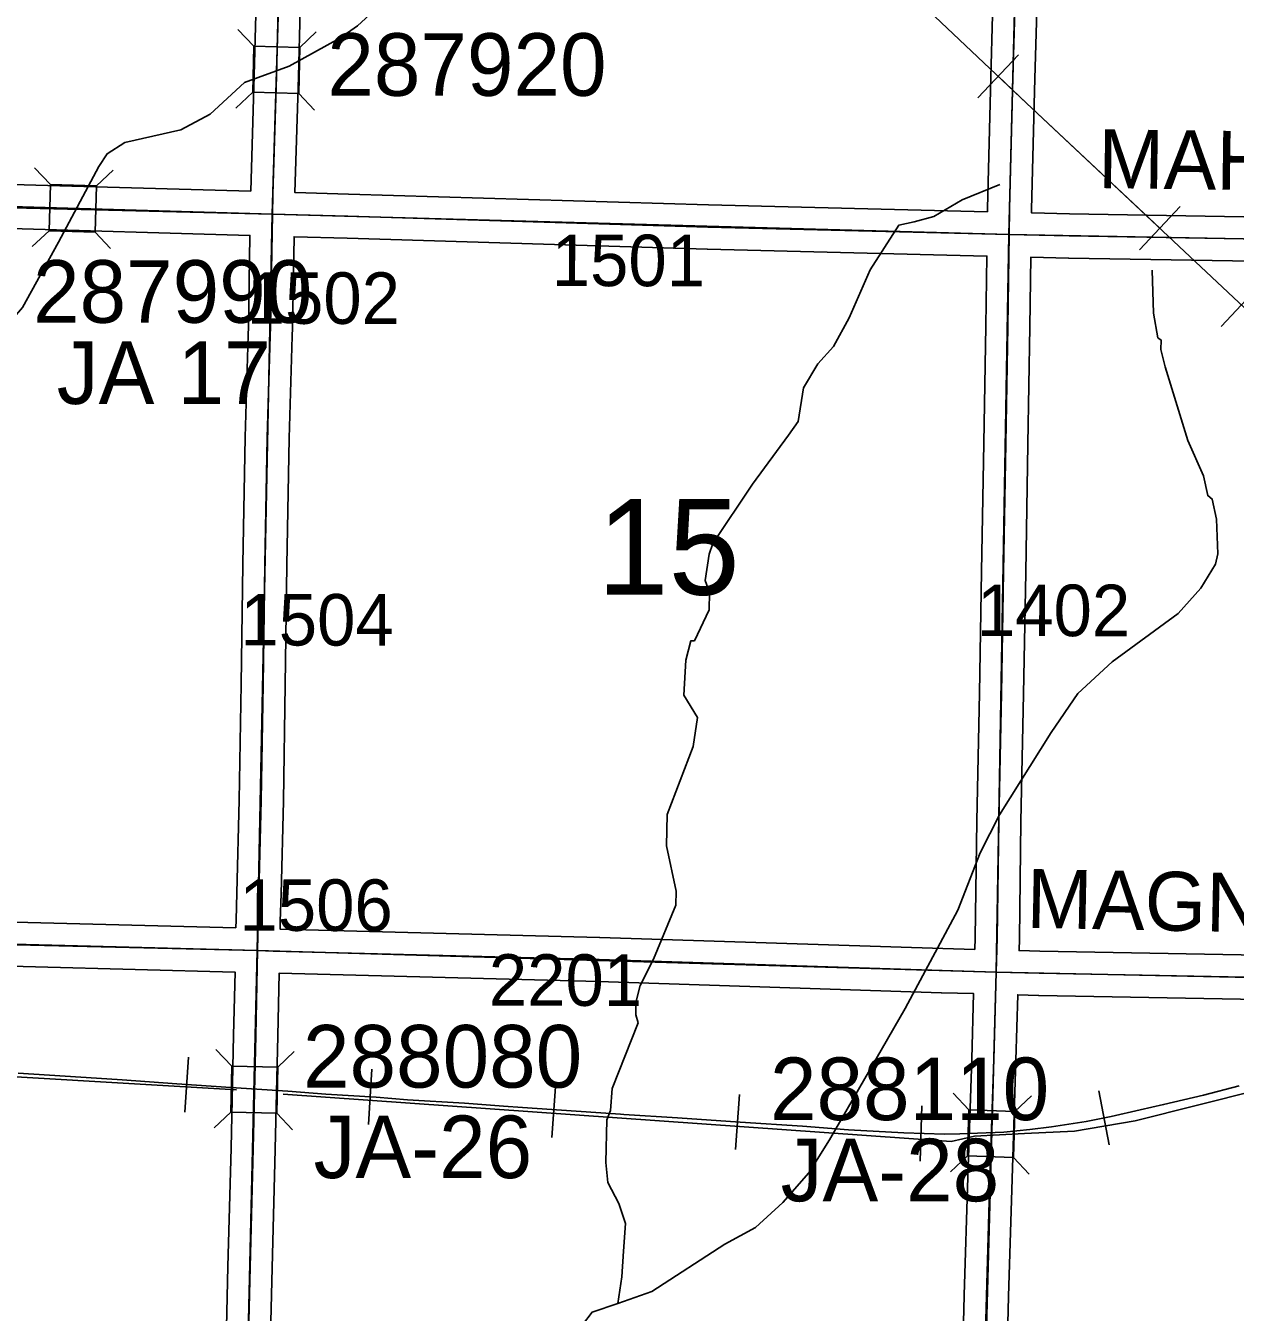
# Model space of a CAD drawing. Extents: x -132.8 to -73.3, y -60 to -26.
# Drawn here: x -101.212 to -99.569, y -42.408 to -40.66 of the extents above; entities that cross this region are included whole.
import ezdxf

# ---------------------------------------------------------------- set-up
doc = ezdxf.new("R2010")
doc.units = 0
for name, color, linetype in [('tdCoHydroRiver', 7, 'Continuous'), ('tdCoPipe', 7, 'Continuous'), ('tdCoRRCL', 7, 'Continuous'), ('tdCoSecRdNmbr', 7, 'Continuous'), ('tdCoSecRdTxt', 7, 'Continuous'), ('tdCoSecRteBand', 7, 'Continuous'), ('tdCoSecRteCL', 7, 'Continuous'), ('tdCoSectLine', 7, 'Continuous'), ('tdCoSectNmbr', 7, 'Continuous'), ('tdCoStrucSec', 7, 'Continuous'), ('tdCoStrucSecCoName', 7, 'Continuous'), ('tdCoStrucSecFHWANum', 7, 'Continuous'), ('tdCoSurfAsphalt', 7, 'Continuous'), ('tdCoSurfEarth', 7, 'Continuous'), ('tdCoSurfGravel', 7, 'Continuous')]:
    doc.layers.add(name, color=color, linetype=linetype)

msp = doc.modelspace()

# ---------------------------------------------------------------- linework, layer by layer
at = {"layer": 'tdCoHydroRiver'}
for points in [[(-100.7133, -40.6156), (-100.7617, -40.6603), (-100.7857, -40.6771), (-100.8544, -40.715), (-100.9149, -40.7373), (-100.9616, -40.7804), (-101.0015, -40.8016), (-101.0777, -40.8188), (-101.1017, -40.834), (-101.1131, -40.8511), (-101.1675, -40.954), (-101.2168, -41.0428), (-101.2622, -41.0954), (-101.2928, -41.1231), (-101.3246, -41.1366), (-101.3894, -41.1398), (-101.5256, -41.1604)], [(-99.8891, -40.8756), (-99.9401, -40.8965), (-99.9784, -40.9193), (-100.0054, -40.9266), (-100.026, -40.9308), (-100.0653, -40.9915), (-100.0936, -41.0571), (-100.115, -41.096), (-100.136, -41.1192), (-100.1557, -41.1519), (-100.163, -41.1975), (-100.176, -41.2161), (-100.2249, -41.2828), (-100.2788, -41.3636), (-100.2838, -41.3777), (-100.2894, -41.4139), (-100.2834, -41.4298), (-100.2839, -41.4534), (-100.3038, -41.4956), (-100.3085, -41.4955), (-100.3154, -41.5221), (-100.3181, -41.5694), (-100.2998, -41.5998), (-100.3054, -41.6391), (-100.3407, -41.7314), (-100.3416, -41.7739), (-100.3288, -41.8357), (-100.3292, -41.8546), (-100.3593, -41.9281), (-100.3774, -41.964), (-100.3836, -41.9868)], [(-99.6818, -40.9922), (-99.68, -41.0506), (-99.6744, -41.0839), (-99.6698, -41.0871), (-99.67, -41.0997), (-99.6643, -41.1235), (-99.6334, -41.2236), (-99.6123, -41.2714), (-99.6066, -41.2983), (-99.6004, -41.3032), (-99.5947, -41.3302), (-99.5926, -41.3775), (-99.5961, -41.3916), (-99.6158, -41.4243), (-99.6465, -41.4583), (-99.7364, -41.5241), (-99.7831, -41.5673), (-99.819, -41.6201), (-99.8893, -41.7321), (-99.9157, -41.7835), (-99.9459, -41.8617), (-100.0177, -41.995)], [(-100.3836, -41.9868), (-100.3833, -42.0035), (-100.3804, -42.0146), (-100.4156, -42.1037), (-100.4178, -42.1336), (-100.4228, -42.1461), (-100.4241, -42.2044), (-100.4216, -42.2313), (-100.4064, -42.26), (-100.3976, -42.2871), (-100.4, -42.3249), (-100.4023, -42.3595), (-100.4079, -42.3957)], [(-100.0177, -41.995), (-100.1205, -42.1734), (-100.1483, -42.2185), (-100.1839, -42.2587), (-100.2209, -42.2926), (-100.2625, -42.3153), (-100.3618, -42.3794), (-100.4079, -42.3957)], [(-100.4079, -42.3957), (-100.4429, -42.4075), (-100.4559, -42.4246), (-100.4808, -42.4792), (-100.5083, -42.5101), (-100.5323, -42.527), (-100.5427, -42.5693), (-100.5528, -42.5943), (-100.6001, -42.6642), (-100.6532, -42.7119), (-100.7715, -42.7803), (-100.805, -42.7937), (-100.8178, -42.8029), (-100.8215, -42.8249), (-100.8397, -42.8623), (-100.8608, -42.8918), (-100.89, -42.9243), (-100.9083, -42.9665), (-100.94, -43.1172), (-100.9433, -43.1944)]]:
    msp.add_lwpolyline(points, dxfattribs=at)
at = {"layer": 'tdCoPipe'}
for p, q in [((-99.8635, -40.6994), (-99.9189, -40.7581)), ((-99.6441, -40.9057), (-99.6992, -40.9644)), ((-99.5331, -41.0099), (-99.5883, -41.0687))]:
    msp.add_line(p, q, dxfattribs=at)
for points in [[(-94.8143, -47.1462), (-94.7069, -46.9834), (-94.3383, -46.7979), (-94.0389, -46.5554), (-93.5712, -46.2188), (-94.1285, -45.467), (-94.6658, -44.7216), (-95.3488, -44.2535), (-96.1295, -43.7536), (-96.9537, -43.2251), (-97.8929, -42.5235), (-98.8243, -41.7306), (-99.8527, -40.7651), (-100.8396, -39.8322), (-101.7644, -38.9024), (-102.5401, -38.2536)], [(-99.6717, -40.9351), (-99.8527, -40.7651), (-99.8912, -40.7287)]]:
    msp.add_lwpolyline(points, dxfattribs=at)
at = {"layer": 'tdCoRRCL'}
for p, q in [((-100.9912, -42.061), (-100.9961, -42.1358)), ((-100.742, -42.0776), (-100.7464, -42.1525)), ((-100.4922, -42.0953), (-100.4974, -42.1701)), ((-100.2426, -42.1118), (-100.248, -42.1866)), ((-99.7544, -42.1069), (-99.7403, -42.1805)), ((-99.9947, -42.1273), (-99.997, -42.2023)), ((-99.9234, -42.1684), (-99.8554, -42.1651))]:
    msp.add_line(p, q, dxfattribs=at)
for points in [[(-103.8659, -41.8121), (-103.5872, -41.9488), (-100.9257, -42.1056)], [(-99.8554, -42.1651), (-99.7875, -42.1617), (-99.7052, -42.1476), (-98.9503, -41.9578)], [(-101.2223, -42.083), (-101.1163, -42.0897), (-101.0812, -42.0922), (-101.007, -42.0975), (-100.9337, -42.1023), (-100.8562, -42.1075), (-100.8046, -42.1115), (-100.736, -42.1156), (-100.6934, -42.119), (-100.6161, -42.1238), (-100.563, -42.1278), (-100.5375, -42.1297), (-100.4646, -42.1347), (-100.4044, -42.1387), (-100.3998, -42.139), (-100.3266, -42.1434), (-100.2416, -42.1495), (-100.1572, -42.1549), (-100.0947, -42.16), (-100.0192, -42.1641), (-99.9643, -42.1658), (-99.9432, -42.1654), (-99.8834, -42.1629), (-99.8483, -42.1595), (-99.8188, -42.1558), (-99.7716, -42.1484), (-99.7377, -42.1418), (-99.6985, -42.1328), (-99.6665, -42.1255), (-99.6124, -42.1129), (-99.5637, -42.1002)], [(-99.5637, -42.1002), (-99.6124, -42.1129), (-99.6665, -42.1255), (-99.6985, -42.1328), (-99.7377, -42.1418), (-99.7716, -42.1484), (-99.8188, -42.1558), (-99.8483, -42.1595), (-99.8834, -42.1629), (-99.9432, -42.1654), (-99.9643, -42.1658), (-100.0192, -42.1641), (-100.0947, -42.16), (-100.1572, -42.1549), (-100.2416, -42.1495), (-100.3266, -42.1434), (-100.3998, -42.139), (-100.4044, -42.1387), (-100.4646, -42.1347), (-100.5375, -42.1297), (-100.563, -42.1278), (-100.6161, -42.1238), (-100.6934, -42.119), (-100.736, -42.1156), (-100.8046, -42.1115), (-100.8562, -42.1075), (-100.9337, -42.1023), (-101.007, -42.0975), (-101.0812, -42.0922), (-101.1163, -42.0897), (-101.2223, -42.083)], [(-100.8627, -42.1116), (-99.9551, -42.1757), (-99.9234, -42.1684)]]:
    msp.add_lwpolyline(points, dxfattribs=at)
at = {"layer": 'tdCoSecRteBand'}
for points in [[(-99.2525, -39.9849), (-99.627, -39.979), (-99.6271, -39.979), (-99.6272, -39.979), (-99.8055, -39.9747), (-99.8068, -39.981), (-99.8068, -39.9812), (-99.8069, -39.9813), (-99.8176, -40.0318), (-99.8212, -40.0501), (-99.8225, -40.0709), (-99.8277, -40.2275), (-99.8323, -40.4044), (-99.8365, -40.5625), (-99.8365, -40.5625), (-99.8365, -40.5625), (-99.8412, -40.7317), (-99.8457, -40.9095), (-99.8457, -40.9141), (-99.8457, -40.9144), (-99.8455, -40.9144), (-99.7941, -40.9157), (-99.2938, -40.9241)], [(-100.9065, -40.885), (-100.9017, -40.7278), (-100.897, -40.5447)], [(-100.837, -40.5463), (-100.8417, -40.7294), (-100.8417, -40.7295), (-100.8417, -40.7296), (-100.8466, -40.8867), (-100.8463, -40.8867), (-100.7739, -40.8888), (-100.7738, -40.8888), (-100.7738, -40.8888), (-100.2846, -40.9036), (-99.9057, -40.9129)], [(-99.9057, -40.9129), (-99.9056, -40.9085), (-99.9056, -40.9083), (-99.9056, -40.9082), (-99.9012, -40.7301), (-99.9012, -40.7301), (-99.9012, -40.7301), (-99.8965, -40.5609)], [(-101.8409, -40.5942), (-101.8439, -40.7394), (-101.8446, -40.7796), (-101.8437, -40.7947), (-101.842, -40.8055), (-101.8389, -40.8142), (-101.8336, -40.8242), (-101.8265, -40.8347), (-101.8226, -40.8392), (-101.8162, -40.8456), (-101.8151, -40.8466), (-101.8052, -40.8526), (-101.7936, -40.8576), (-101.7825, -40.8607), (-101.771, -40.8622), (-101.7438, -40.8632), (-101.247, -40.8752), (-101.2469, -40.8752), (-101.2469, -40.8752), (-100.9065, -40.885)], [(-100.9266, -41.8856), (-100.9264, -41.8752), (-100.9264, -41.8752), (-100.9264, -41.8751), (-100.9254, -41.8378), (-100.9222, -41.712), (-100.9197, -41.5546), (-100.9175, -41.3919), (-100.9175, -41.3918), (-100.9175, -41.3917), (-100.9143, -41.2191), (-100.9143, -41.2189), (-100.9143, -41.2188), (-100.9102, -41.0802), (-100.9098, -41.069), (-100.9077, -40.9453), (-100.9076, -40.945), (-101.2485, -40.9352)], [(-99.9229, -41.9148), (-99.9229, -41.9148), (-99.9229, -41.9148), (-99.9224, -41.8989), (-99.9202, -41.7403), (-99.9202, -41.7402), (-99.9202, -41.7401), (-99.9167, -41.5668), (-99.9138, -41.4016), (-99.9108, -41.2273), (-99.9081, -41.068), (-99.9066, -40.9729), (-100.2862, -40.9636), (-100.2863, -40.9636), (-100.2864, -40.9636), (-100.7756, -40.9488), (-100.8477, -40.9467), (-100.8499, -41.0703), (-100.8499, -41.0704), (-100.8499, -41.0706), (-100.8502, -41.082), (-100.8543, -41.2204), (-100.8575, -41.3928), (-100.8597, -41.5555), (-100.8597, -41.5555), (-100.8597, -41.5555), (-100.8622, -41.7131), (-100.8622, -41.7133), (-100.8622, -41.7134), (-100.8654, -41.8393), (-100.8664, -41.8766), (-100.8666, -41.8872), (-100.4326, -41.8986), (-100.4325, -41.8986), (-100.4324, -41.8986), (-99.9666, -41.9136), (-99.9229, -41.9148)], [(-99.2949, -40.9841), (-99.7952, -40.9757), (-99.7953, -40.9757), (-99.7955, -40.9757), (-99.8467, -40.9744), (-99.8481, -41.069), (-99.8481, -41.069), (-99.8481, -41.069), (-99.8508, -41.2283), (-99.8538, -41.4027), (-99.8538, -41.4027), (-99.8538, -41.4027), (-99.8567, -41.5679), (-99.8567, -41.5679), (-99.8567, -41.568), (-99.8602, -41.7412), (-99.8624, -41.9), (-99.8624, -41.9002), (-99.8624, -41.9004), (-99.8629, -41.9165), (-99.8347, -41.9173), (-99.4615, -41.9242)], [(-101.3334, -41.8749), (-100.9266, -41.8856)], [(-100.9501, -42.8907), (-100.9483, -42.8236), (-100.9449, -42.6752), (-100.9414, -42.5108), (-100.9414, -42.5107), (-100.9414, -42.5107), (-100.9375, -42.3457), (-100.9375, -42.3457), (-100.9375, -42.3456), (-100.9333, -42.1849), (-100.9298, -42.0311), (-100.9279, -41.9457), (-100.9279, -41.9456), (-100.9281, -41.9456), (-101.335, -41.9349)], [(-99.9414, -42.5498), (-99.9372, -42.3849), (-99.9372, -42.3848), (-99.9372, -42.3847), (-99.9323, -42.2244), (-99.9323, -42.2244), (-99.9323, -42.2244), (-99.9271, -42.0634), (-99.9246, -41.9748), (-99.9684, -41.9736), (-99.9684, -41.9736), (-99.9685, -41.9736), (-100.4343, -41.9586), (-100.868, -41.9472), (-100.8698, -42.0324), (-100.8698, -42.0324), (-100.8698, -42.0324), (-100.8733, -42.1863), (-100.8733, -42.1864), (-100.8733, -42.1864), (-100.8775, -42.3472), (-100.8814, -42.5121)], [(-99.4626, -41.9842), (-99.8359, -41.9773), (-99.8361, -41.9773), (-99.8362, -41.9773), (-99.8646, -41.9765), (-99.8671, -42.0651), (-99.8671, -42.0652), (-99.8671, -42.0653), (-99.8723, -42.2263), (-99.8772, -42.3865), (-99.8814, -42.5513), (-99.8854, -42.7138), (-99.8888, -42.8652), (-99.8888, -42.8652), (-99.8888, -42.8652), (-99.89, -42.9151), (-99.89, -42.9151), (-99.89, -42.9151), (-99.6893, -42.9199), (-99.3481, -42.9271)]]:
    msp.add_lwpolyline(points, dxfattribs=at)
at = {"layer": 'tdCoSecRteCL'}
for points in [[(-100.8771, -40.9159), (-100.8767, -40.8895), (-100.8717, -40.7287), (-100.867, -40.5454), (-100.8621, -40.3701), (-100.8562, -40.1926), (-100.8503, -40.0192), (-100.8467, -39.9155)], [(-99.8762, -40.9437), (-99.8756, -40.9089), (-99.8712, -40.7309), (-99.8665, -40.5617), (-99.8623, -40.4036), (-99.8576, -40.2266), (-99.8525, -40.0695), (-99.851, -40.0463), (-99.847, -40.0258), (-99.8362, -39.975), (-99.8337, -39.963), (-99.833, -39.9541), (-99.8328, -39.944)], [(-101.8445, -40.8597), (-101.8403, -40.8645), (-101.8327, -40.871), (-101.8191, -40.8793), (-101.8036, -40.886), (-101.7885, -40.8902), (-101.7735, -40.8922), (-101.7446, -40.8932), (-101.2477, -40.9052), (-100.8771, -40.9159)], [(-100.8973, -41.9164), (-100.8964, -41.8759), (-100.8954, -41.8386), (-100.8922, -41.7126), (-100.8897, -41.5551), (-100.8875, -41.3923), (-100.8843, -41.2197), (-100.8802, -41.0811), (-100.8799, -41.0697), (-100.8771, -40.9159)], [(-100.8771, -40.9159), (-100.7747, -40.9188), (-100.2855, -40.9336), (-99.8762, -40.9437)], [(-99.8937, -41.9457), (-99.8924, -41.8996), (-99.8902, -41.7407), (-99.8867, -41.5674), (-99.8838, -41.4021), (-99.8808, -41.2278), (-99.8781, -41.0685), (-99.8762, -40.9437)], [(-99.8762, -40.9437), (-99.7947, -40.9457), (-99.2944, -40.9541), (-98.872, -40.9621)], [(-101.8992, -41.8929), (-101.8196, -41.8943), (-101.3342, -41.9049), (-100.8973, -41.9164)], [(-100.9208, -42.9213), (-100.9183, -42.8243), (-100.9149, -42.6759), (-100.9114, -42.5114), (-100.9075, -42.3464), (-100.9033, -42.1856), (-100.8998, -42.0317), (-100.8973, -41.9164)], [(-100.8973, -41.9164), (-100.876, -41.917), (-100.4334, -41.9286), (-99.9675, -41.9436), (-99.8937, -41.9457)], [(-99.8937, -41.9457), (-99.8354, -41.9473), (-99.462, -41.9542), (-99.2001, -41.9589), (-99.1646, -41.9604), (-99.1466, -41.9604), (-99.1283, -41.9594), (-99.1187, -41.9575), (-99.0822, -41.9503), (-98.9747, -41.9241), (-98.9404, -41.9157), (-98.926, -41.9134), (-98.9214, -41.9132), (-98.9166, -41.9142), (-98.9134, -41.9158)], [(-99.9207, -42.9444), (-99.9188, -42.8645), (-99.9153, -42.7131), (-99.9114, -42.5506), (-99.9072, -42.3856), (-99.9023, -42.2253), (-99.8971, -42.0643), (-99.8937, -41.9457)]]:
    msp.add_lwpolyline(points, dxfattribs=at)
at = {"layer": 'tdCoSectLine'}
for points in [[(-100.8775, -40.9159), (-100.8471, -39.9155)], [(-99.8766, -40.9437), (-99.8512, -39.9436)], [(-101.879, -40.8917), (-100.8775, -40.9159)], [(-100.8977, -41.9164), (-100.8775, -40.9159)], [(-100.8775, -40.9159), (-99.8766, -40.9437)], [(-99.8941, -41.9457), (-99.8766, -40.9437)], [(-99.8766, -40.9437), (-98.8723, -40.9621)], [(-101.8996, -41.8929), (-100.8977, -41.9164)], [(-100.9212, -42.9213), (-100.8977, -41.9164)], [(-100.8977, -41.9164), (-99.8941, -41.9457)], [(-99.921, -42.9444), (-99.8941, -41.9457)], [(-99.8941, -41.9457), (-98.8976, -41.9665)]]:
    msp.add_lwpolyline(points, dxfattribs=at)
at = {"layer": 'tdCoStrucSec'}
for points in [[(-100.9239, -40.6653), (-100.9023, -40.688), (-100.8398, -40.6896)], [(-100.8176, -40.6685), (-100.8398, -40.6896), (-100.8414, -40.7521)], [(-100.9266, -40.772), (-100.9039, -40.7505), (-100.9023, -40.688)], [(-100.8199, -40.7748), (-100.8414, -40.7521), (-100.9039, -40.7505)], [(-101.2003, -40.8532), (-101.1788, -40.8759), (-101.1162, -40.8777)], [(-101.0935, -40.8563), (-101.1162, -40.8777), (-101.118, -40.9403)], [(-101.2033, -40.9599), (-101.1806, -40.9385), (-101.1788, -40.8759)], [(-101.097, -40.9625), (-101.118, -40.9403), (-101.1806, -40.9385)], [(-100.954, -42.0506), (-100.9324, -42.0732), (-100.8699, -42.0746)], [(-100.8478, -42.0535), (-100.8699, -42.0746), (-100.8713, -42.1372)], [(-100.9564, -42.1574), (-100.9338, -42.1358), (-100.9324, -42.0732)], [(-99.9524, -42.1101), (-99.931, -42.1329), (-99.8685, -42.1349)], [(-99.8461, -42.1139), (-99.8685, -42.1349), (-99.8705, -42.1974)], [(-99.9558, -42.2168), (-99.933, -42.1954), (-99.931, -42.1329)], [(-100.8497, -42.1598), (-100.8713, -42.1372), (-100.9338, -42.1358)], [(-99.8491, -42.2202), (-99.8705, -42.1974), (-99.933, -42.1954)]]:
    msp.add_lwpolyline(points, dxfattribs=at)
at = {"layer": 'tdCoSurfAsphalt'}
msp.add_lwpolyline([(-101.8445, -40.8597), (-101.8403, -40.8645), (-101.8327, -40.871), (-101.8191, -40.8793), (-101.8036, -40.886), (-101.7885, -40.8902), (-101.7735, -40.8922), (-101.7446, -40.8932), (-101.2477, -40.9052), (-100.8771, -40.9159), (-100.7747, -40.9188), (-100.2855, -40.9336), (-99.8762, -40.9437), (-99.7947, -40.9457), (-99.2944, -40.9541), (-98.872, -40.9621), (-98.8285, -40.9629), (-98.4194, -40.9782), (-97.9055, -40.9975), (-97.8707, -40.9985), (-97.5087, -41.0088), (-97.4371, -41.0108), (-97.1887, -41.0178)], dxfattribs=at)
at = {"layer": 'tdCoSurfEarth'}
msp.add_lwpolyline([(-100.8954, -41.8386), (-100.8922, -41.7126), (-100.8897, -41.5551), (-100.8875, -41.3923), (-100.8843, -41.2197), (-100.8802, -41.0811)], dxfattribs=at)
at = {"layer": 'tdCoSurfGravel'}
for points in [[(-100.8771, -40.9159), (-100.8767, -40.8895), (-100.8717, -40.7287), (-100.867, -40.5454), (-100.8621, -40.3701), (-100.8562, -40.1926), (-100.8503, -40.0192), (-100.8467, -39.9155), (-100.8446, -39.852), (-100.8384, -39.6892), (-100.8328, -39.5223), (-100.8266, -39.3561), (-100.8204, -39.1871), (-100.8155, -39.0407), (-100.8148, -39.0261), (-100.8133, -39.0204), (-100.8108, -39.0148), (-100.8041, -39.0096), (-100.7965, -39.0059), (-100.7837, -38.9968), (-100.7642, -38.9802), (-100.7543, -38.9704), (-100.7504, -38.9657), (-100.7482, -38.9606)], [(-99.8762, -40.9437), (-99.8756, -40.9089), (-99.8712, -40.7309), (-99.8665, -40.5617), (-99.8623, -40.4036), (-99.8576, -40.2266), (-99.8525, -40.0695), (-99.851, -40.0463), (-99.847, -40.0258), (-99.8362, -39.975), (-99.8337, -39.963), (-99.833, -39.9541), (-99.8328, -39.944)], [(-100.8802, -41.0811), (-100.8799, -41.0697), (-100.8771, -40.9159)], [(-99.8937, -41.9457), (-99.8924, -41.8996), (-99.8902, -41.7407), (-99.8867, -41.5674), (-99.8838, -41.4021), (-99.8808, -41.2278), (-99.8781, -41.0685), (-99.8762, -40.9437)], [(-100.8973, -41.9164), (-100.8964, -41.8759), (-100.8954, -41.8386)], [(-101.8992, -41.8929), (-101.8196, -41.8943), (-101.3342, -41.9049), (-100.8973, -41.9164)], [(-100.9208, -42.9213), (-100.9183, -42.8243), (-100.9149, -42.6759), (-100.9114, -42.5114), (-100.9075, -42.3464), (-100.9033, -42.1856), (-100.8998, -42.0317), (-100.8973, -41.9164)], [(-100.8973, -41.9164), (-100.876, -41.917), (-100.4334, -41.9286), (-99.9675, -41.9436), (-99.8937, -41.9457), (-99.8354, -41.9473), (-99.462, -41.9542), (-99.2001, -41.9589), (-99.1646, -41.9604), (-99.1466, -41.9604), (-99.1283, -41.9594), (-99.1187, -41.9575)], [(-99.9371, -43.6744), (-99.9321, -43.5052), (-99.9282, -43.3321), (-99.9252, -43.1775), (-99.9223, -43.0122), (-99.9207, -42.9444), (-99.9188, -42.8645), (-99.9153, -42.7131), (-99.9114, -42.5506), (-99.9072, -42.3856), (-99.9023, -42.2253), (-99.8971, -42.0643), (-99.8937, -41.9457), (-99.8937, -41.9457)]]:
    msp.add_lwpolyline(points, dxfattribs=at)

# ---------------------------------------------------------------- texts
at = {"layer": 'tdCoSecRdNmbr'}
for s, rotation, p in [('1501', 359.9244, (-100.4977, -41.0137)), ('1502', 359.9241, (-100.9121, -41.0649)), ('1402', 359.9248, (-99.9201, -41.4891)), ('1504', 359.9241, (-100.9206, -41.5019)), ('1506', 359.9241, (-100.9219, -41.8895)), ('2201', 359.9243, (-100.5832, -41.9913))]:
    msp.add_text(s, height=0.07, rotation=rotation, dxfattribs=at).set_placement(p)
at = {"layer": 'tdCoSecRdTxt'}
for s, rotation, p in [('MAHOGANY RD', 359.2529, (-99.7557, -40.8806)), ('MAGNOLIA RD', 358.8576, (-99.8531, -41.8854))]:
    msp.add_text(s, height=0.08, rotation=rotation, dxfattribs=at).set_placement(p)
at = {"layer": 'tdCoSectNmbr'}
msp.add_text('15', height=0.13, rotation=359.9243, dxfattribs=at).set_placement((-100.4357, -41.4328))
at = {"layer": 'tdCoStrucSecCoName'}
for s, p in [('JA 17', (-101.1701, -41.1739)), ('JA-26', (-100.8212, -42.2255)), ('JA-28', (-100.1867, -42.257))]:
    msp.add_text(s, height=0.085, dxfattribs=at).set_placement(p)
at = {"layer": 'tdCoStrucSecFHWANum'}
for s, p in [('287920', (-100.8025, -40.7553)), ('287990', (-101.2023, -41.0636)), ('288080', (-100.8356, -42.1025)), ('288110', (-100.2012, -42.1467))]:
    msp.add_text(s, height=0.085, dxfattribs=at).set_placement(p)

doc.saveas('drawing.dxf')
